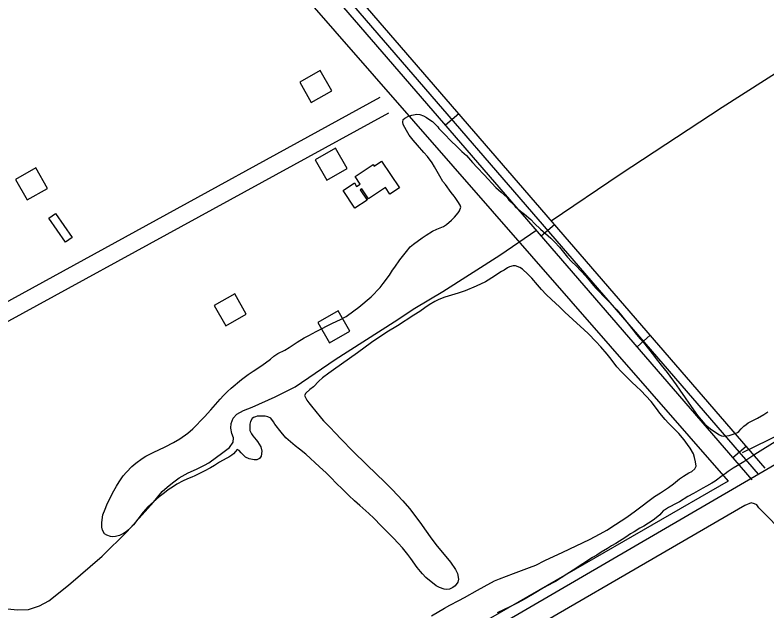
# Model space of a CAD drawing. Extents: x 3392644 to 3430565, y 576657 to 602123.
# Drawn here: x 3397808 to 3399091, y 594601 to 595618 of the extents above; entities that cross this region are included whole.
import ezdxf

# ---------------------------------------------------------------- set-up
doc = ezdxf.new("R2010")
doc.units = 0
for name, color, linetype in [('V-BLDG-OTLN', 7, 'Continuous'), ('V-ROAD-CNTR', 7, 'Continuous'), ('V-SITE-VEGE', 7, 'Continuous'), ('V-TOPO-SHOR', 7, 'Continuous')]:
    doc.layers.add(name, color=color, linetype=linetype)

msp = doc.modelspace()

# ---------------------------------------------------------------- linework, layer by layer
at = {"layer": 'V-BLDG-OTLN'}
for points in [[(3398313.1, 595468.5), (3398347.9, 595488.3), (3398328.1, 595523.1), (3398293.3, 595503.3)], [(3398339.6, 595335.8), (3398374.3, 595355.6), (3398354.5, 595390.4), (3398319.8, 595370.6)], [(3398433.1, 595368.5), (3398463.5, 595322.8), (3398447.1, 595311.9), (3398439.7, 595323.1), (3398410.8, 595303.9), (3398399.5, 595321), (3398396.7, 595319.2), (3398408.3, 595301.7), (3398387.5, 595287.9), (3398367.3, 595318.3), (3398386.6, 595331.1), (3398390.4, 595325.3), (3398396.2, 595329.1), (3398387.8, 595341.9), (3398418.7, 595362.4), (3398420.3, 595360)], [(3397828.3, 595302.1), (3397863.1, 595321.9), (3397843.3, 595356.7), (3397808.5, 595336.9)], [(3397876.8, 595279), (3397905.1, 595237.8), (3397893.6, 595229.9), (3397865.2, 595271.1)], [(3398167.4, 595087.5), (3398202.2, 595107.3), (3398182.4, 595142.1), (3398147.6, 595122.3)], [(3398344, 595058.4), (3398378.8, 595078.2), (3398359, 595113), (3398324.2, 595093.2)]]:
    msp.add_lwpolyline(points, close=True, dxfattribs=at)
at = {"layer": 'V-ROAD-CNTR'}
for p, q in [((3398541.9, 595430), (3398564.6, 595449.6)), ((3398705.4, 595240.9), (3398728.1, 595260.5)), ((3398868.8, 595051.7), (3398891.5, 595071.3)), ((3399032.3, 594862.5), (3399055, 594882.1))]:
    msp.add_line(p, q, dxfattribs=at)
for points in [[(3406286.5, 599035.9), (3400804.7, 595840.7), (3396739.4, 593474.1)], [(3399087.7, 594844.3), (3398122.5, 595961.4), (3398050, 596043.4), (3396977.5, 597198.4), (3396726.6, 597467.1)], [(3399076.3, 594834.5), (3398111.2, 595951.5), (3398038.9, 596033.3), (3396966.5, 597188.2), (3396726.7, 597445.1)], [(3399065, 594824.7), (3398099.9, 595941.6), (3398027.8, 596023.3), (3396955.5, 597178), (3396726.8, 597423)], [(3397454, 594942.9), (3397455.1, 594943.2), (3398430.8, 595477.3)], [(3397438, 594908.2), (3397466, 594914.9), (3398445.2, 595451)]]:
    msp.add_lwpolyline(points, dxfattribs=at)
at = {"layer": 'V-SITE-VEGE'}
for p, q in [((3398469.1, 595435), (3398469.9, 595439.3)), ((3398469.9, 595439.3), (3398472.6, 595441.7)), ((3398472.6, 595441.7), (3398479, 595445.2)), ((3398479, 595445.2), (3398484.7, 595446.7)), ((3398484.7, 595446.7), (3398493.4, 595448.4)), ((3398493.4, 595448.4), (3398498.1, 595448)), ((3398498.1, 595448), (3398504.7, 595445.6)), ((3398504.7, 595445.6), (3398509.7, 595442.9)), ((3398509.7, 595442.9), (3398517.2, 595437.5)), ((3398517.2, 595437.5), (3398519.8, 595435.8)), ((3398470, 595430.7), (3398469.1, 595435)), ((3398475.3, 595420.8), (3398470, 595430.7)), ((3398519.8, 595435.8), (3398528.9, 595426.6)), ((3398528.9, 595426.6), (3398530.9, 595423.8)), ((3398530.9, 595423.8), (3398538.5, 595416.3)), ((3398480.3, 595412.8), (3398475.3, 595420.8)), ((3398487.1, 595404.2), (3398480.3, 595412.8)), ((3398538.5, 595416.3), (3398552.8, 595401.4)), ((3398494.2, 595395.3), (3398487.1, 595404.2)), ((3398552.8, 595401.4), (3398559.7, 595394.9)), ((3398505.3, 595383.3), (3398494.2, 595395.3)), ((3398559.7, 595394.9), (3398570.1, 595384.8)), ((3398511.6, 595376.2), (3398505.3, 595383.3)), ((3398519, 595365.4), (3398511.6, 595376.2)), ((3398570.1, 595384.8), (3398577.7, 595377.7)), ((3398577.7, 595377.7), (3398588.1, 595366.1)), ((3398523.4, 595358.7), (3398519, 595365.4)), ((3398588.1, 595366.1), (3398596.1, 595357.7)), ((3398532.2, 595342.9), (3398523.4, 595358.7)), ((3398596.1, 595357.7), (3398607.8, 595344.9)), ((3398537.6, 595333.8), (3398532.2, 595342.9)), ((3398607.8, 595344.9), (3398627.7, 595323.5)), ((3398542, 595328.3), (3398537.6, 595333.8)), ((3398551.8, 595315), (3398542, 595328.3)), ((3398627.7, 595323.5), (3398636.8, 595315.5)), ((3398556.8, 595308.5), (3398551.8, 595315)), ((3398558.3, 595306.4), (3398556.8, 595308.5)), ((3398636.8, 595315.5), (3398647.2, 595306.1)), ((3398563.1, 595299.2), (3398558.3, 595306.4)), ((3398566.8, 595293.3), (3398563.1, 595299.2)), ((3398647.2, 595306.1), (3398650.2, 595301.9)), ((3398650.2, 595301.9), (3398657.8, 595294.3)), ((3398563.4, 595280), (3398566.1, 595283.7)), ((3398566.1, 595283.7), (3398568, 595289.7)), ((3398568, 595289.7), (3398566.8, 595293.3)), ((3398657.8, 595294.3), (3398660.9, 595291.2)), ((3398660.9, 595291.2), (3398670.2, 595283.2)), ((3398670.2, 595283.2), (3398677.1, 595277.6)), ((3398552.3, 595267.5), (3398557.4, 595272.7)), ((3398557.4, 595272.7), (3398563.4, 595280)), ((3398677.1, 595277.6), (3398687.4, 595268.6)), ((3398527.4, 595252), (3398538.6, 595257.1)), ((3398538.6, 595257.1), (3398543.9, 595260.3)), ((3398543.9, 595260.3), (3398552.3, 595267.5)), ((3398687.4, 595268.6), (3398693.9, 595261.9)), ((3398693.9, 595261.9), (3398704.3, 595252.4)), ((3398509, 595242.3), (3398519.8, 595248.7)), ((3398519.8, 595248.7), (3398527.4, 595252)), ((3398704.3, 595252.4), (3398721.8, 595237.2)), ((3398487.5, 595226.6), (3398502.1, 595237.5)), ((3398502.1, 595237.5), (3398509, 595242.3)), ((3398721.8, 595237.2), (3398727.9, 595230.9)), ((3398475.6, 595213.9), (3398481.9, 595222.1)), ((3398481.9, 595222.1), (3398487.5, 595226.6)), ((3398727.9, 595230.9), (3398736.6, 595221.4)), ((3398736.6, 595221.4), (3398750.3, 595204.4)), ((3398464.3, 595199.8), (3398471.2, 595208.7)), ((3398471.2, 595208.7), (3398475.6, 595213.9)), ((3398455.6, 595187.3), (3398464.3, 595199.8)), ((3398750.3, 595204.4), (3398757, 595197)), ((3398757, 595197), (3398764.8, 595189.5)), ((3398446.4, 595174), (3398451.8, 595182.2)), ((3398451.8, 595182.2), (3398455.6, 595187.3)), ((3398637.7, 595180.2), (3398621, 595169.1)), ((3398641.9, 595182.6), (3398637.7, 595180.2)), ((3398647.8, 595186.3), (3398641.9, 595182.6)), ((3398651.4, 595188.1), (3398647.8, 595186.3)), ((3398657.6, 595189.7), (3398651.4, 595188.1)), ((3398661.6, 595189.5), (3398657.6, 595189.7)), ((3398668.7, 595186.9), (3398661.6, 595189.5)), ((3398673.6, 595183.8), (3398668.7, 595186.9)), ((3398682.5, 595175.6), (3398673.6, 595183.8)), ((3398764.8, 595189.5), (3398781.7, 595172)), ((3398435.8, 595159.3), (3398446.4, 595174)), ((3398621, 595169.1), (3398615.1, 595165.3)), ((3398689.2, 595168.9), (3398682.5, 595175.6)), ((3398699.2, 595157.3), (3398689.2, 595168.9)), ((3398781.7, 595172), (3398794.3, 595156.3)), ((3398430.7, 595152.8), (3398435.8, 595159.3)), ((3398594.4, 595155.2), (3398575.5, 595147.2)), ((3398610.3, 595162.7), (3398594.4, 595155.2)), ((3398615.1, 595165.3), (3398610.3, 595162.7)), ((3398706, 595149.3), (3398699.2, 595157.3)), ((3398794.3, 595156.3), (3398799.1, 595151)), ((3398415.4, 595136.6), (3398430.7, 595152.8)), ((3398563.7, 595143), (3398546.7, 595138)), ((3398575.5, 595147.2), (3398563.7, 595143)), ((3398714, 595140.7), (3398706, 595149.3)), ((3398799.1, 595151), (3398834.4, 595114.5)), ((3398394.2, 595119.2), (3398415.4, 595136.6)), ((3398524, 595129), (3398514.1, 595123)), ((3398530.8, 595132.3), (3398524, 595129)), ((3398540.8, 595136), (3398530.8, 595132.3)), ((3398546.7, 595138), (3398540.8, 595136)), ((3398722.8, 595132.3), (3398714, 595140.7)), ((3398736.7, 595119.5), (3398722.8, 595132.3)), ((3398385.6, 595112.7), (3398394.2, 595119.2)), ((3398506.7, 595118), (3398498.1, 595111.9)), ((3398514.1, 595123), (3398506.7, 595118)), ((3398745.6, 595110.7), (3398736.7, 595119.5)), ((3398362.6, 595098), (3398372.3, 595103.3)), ((3398372.3, 595103.3), (3398385.6, 595112.7)), ((3398488.2, 595105.4), (3398460.1, 595087.4)), ((3398498.1, 595111.9), (3398488.2, 595105.4)), ((3398766.3, 595092.1), (3398745.6, 595110.7)), ((3398834.4, 595114.5), (3398840.2, 595108)), ((3398840.2, 595108), (3398853.9, 595090.5)), ((3398321.1, 595077.6), (3398349.2, 595091.7)), ((3398349.2, 595091.7), (3398362.6, 595098)), ((3398778, 595081), (3398766.3, 595092.1)), ((3398853.9, 595090.5), (3398862.2, 595080.2)), ((3398309.1, 595071), (3398321.1, 595077.6)), ((3398460.1, 595087.4), (3398442.2, 595076.3)), ((3398786.2, 595073.6), (3398778, 595081)), ((3398862.2, 595080.2), (3398867.9, 595072.8)), ((3398289, 595059.6), (3398301, 595066.8)), ((3398301, 595066.8), (3398309.1, 595071)), ((3398442.2, 595076.3), (3398415.8, 595058.8)), ((3398798.6, 595060.6), (3398786.2, 595073.6)), ((3398867.9, 595072.8), (3398873.7, 595065.9)), ((3398873.7, 595065.9), (3398879.6, 595059.1)), ((3398275.3, 595050.4), (3398285.8, 595057.2)), ((3398285.8, 595057.2), (3398289, 595059.6)), ((3398415.8, 595058.8), (3398391.6, 595041.2)), ((3398806.8, 595051.6), (3398798.6, 595060.6)), ((3398879.6, 595059.1), (3398888.5, 595048)), ((3398249.3, 595035.5), (3398255.8, 595039.9)), ((3398255.8, 595039.9), (3398267.9, 595046)), ((3398267.9, 595046), (3398275.3, 595050.4)), ((3398391.6, 595041.2), (3398351.1, 595012.4)), ((3398818.1, 595039), (3398806.8, 595051.6)), ((3398824.8, 595030.3), (3398818.1, 595039)), ((3398888.5, 595048), (3398894.6, 595040.2)), ((3398894.6, 595040.2), (3398903.5, 595028.4)), ((3398228.5, 595019.8), (3398243.2, 595030.5)), ((3398243.2, 595030.5), (3398249.3, 595035.5)), ((3398834.6, 595017.5), (3398824.8, 595030.3)), ((3398903.5, 595028.4), (3398910, 595020.4)), ((3398213.9, 595009.8), (3398228.5, 595019.8)), ((3398842, 595009.7), (3398834.6, 595017.5)), ((3398910, 595020.4), (3398920, 595007.8)), ((3398193.9, 594995.6), (3398205.3, 595004.1)), ((3398205.3, 595004.1), (3398213.9, 595009.8)), ((3398342.9, 595006.7), (3398332.4, 594998.7)), ((3398351.1, 595012.4), (3398342.9, 595006.7)), ((3398852.4, 594998.4), (3398842, 595009.7)), ((3398920, 595007.8), (3398935.7, 594986.5)), ((3398176.4, 594981.1), (3398193.9, 594995.6)), ((3398326.1, 594992.8), (3398316.6, 594983.5)), ((3398332.4, 594998.7), (3398326.1, 594992.8)), ((3398860.2, 594991.1), (3398852.4, 594998.4)), ((3398867.8, 594984.1), (3398860.2, 594991.1)), ((3398163.4, 594968.5), (3398169.9, 594975.2)), ((3398169.9, 594975.2), (3398176.4, 594981.1)), ((3398310.5, 594978.7), (3398304, 594972.6)), ((3398316.6, 594983.5), (3398310.5, 594978.7)), ((3398875.1, 594977), (3398867.8, 594984.1)), ((3398892.9, 594958.3), (3398875.1, 594977)), ((3398935.7, 594986.5), (3398942.1, 594977.6)), ((3398942.1, 594977.6), (3398951, 594964.6)), ((3398141.8, 594943.9), (3398157.3, 594962.4)), ((3398157.3, 594962.4), (3398163.4, 594968.5)), ((3398304, 594972.6), (3398301.7, 594968.6)), ((3398301.7, 594968.6), (3398302.6, 594966.2)), ((3398302.6, 594966.2), (3398305.7, 594960.7)), ((3398951, 594964.6), (3398957.3, 594955.7)), ((3398305.7, 594960.7), (3398308.7, 594956.1)), ((3398308.7, 594956.1), (3398315.7, 594947.5)), ((3398902.3, 594946.5), (3398892.9, 594958.3)), ((3398957.3, 594955.7), (3398971.9, 594934.2)), ((3398130.7, 594932.2), (3398141.8, 594943.9)), ((3398315.7, 594947.5), (3398318.3, 594943.9)), ((3398318.3, 594943.9), (3398330.7, 594929.4)), ((3398907.9, 594938.5), (3398902.3, 594946.5)), ((3398916.8, 594927.8), (3398907.9, 594938.5)), ((3399074.5, 594929.9), (3399085.3, 594936.2)), ((3399085.3, 594936.2), (3399092, 594940.6)), ((3398110.8, 594911.8), (3398130.7, 594932.2)), ((3398209.5, 594924.3), (3398208.1, 594919.8)), ((3398212.2, 594929.2), (3398209.5, 594924.3)), ((3398214.3, 594930.9), (3398212.2, 594929.2)), ((3398217.9, 594932.3), (3398214.3, 594930.9)), ((3398220.7, 594933), (3398217.9, 594932.3)), ((3398224.5, 594933.2), (3398220.7, 594933)), ((3398226.8, 594933.3), (3398224.5, 594933.2)), ((3398234.5, 594933), (3398226.8, 594933.3)), ((3398239, 594932), (3398234.5, 594933)), ((3398243.9, 594929.7), (3398239, 594932)), ((3398248.7, 594923.8), (3398243.9, 594929.7)), ((3398251.1, 594919.8), (3398248.7, 594923.8)), ((3398330.7, 594929.4), (3398334, 594925.2)), ((3398334, 594925.2), (3398345.7, 594913.2)), ((3398922.7, 594921.1), (3398916.8, 594927.8)), ((3398971.9, 594934.2), (3398978, 594926.8)), ((3398978, 594926.8), (3398984.5, 594919.7)), ((3399058.7, 594921.7), (3399074.5, 594929.9)), ((3398102.2, 594904.2), (3398110.8, 594911.8)), ((3398208.1, 594919.8), (3398208, 594912.5)), ((3398208, 594912.5), (3398208.3, 594908.7)), ((3398261.8, 594905.9), (3398251.1, 594919.8)), ((3398345.7, 594913.2), (3398353, 594905.4)), ((3398932.7, 594910.8), (3398922.7, 594921.1)), ((3398940, 594903.7), (3398932.7, 594910.8)), ((3398984.5, 594919.7), (3398994, 594911.8)), ((3398994, 594911.8), (3398999.9, 594907.6)), ((3399042.3, 594907.2), (3399046.7, 594911.5)), ((3399046.7, 594911.5), (3399049.2, 594914.3)), ((3399049.2, 594914.3), (3399051.1, 594916.3)), ((3399051.1, 594916.3), (3399055.1, 594919.3)), ((3399055.1, 594919.3), (3399058.7, 594921.7)), ((3398088.5, 594894.4), (3398102.2, 594904.2)), ((3398208.3, 594908.7), (3398210.9, 594903.2)), ((3398210.9, 594903.2), (3398213.3, 594899.6)), ((3398213.3, 594899.6), (3398219.2, 594892.9)), ((3398269.6, 594896.4), (3398261.8, 594905.9)), ((3398353, 594905.4), (3398364.7, 594893.7)), ((3398949.4, 594892.7), (3398940, 594903.7)), ((3398999.9, 594907.6), (3399009.5, 594901.3)), ((3399009.5, 594901.3), (3399013.2, 594899.9)), ((3399013.2, 594899.9), (3399016.2, 594899.3)), ((3399016.2, 594899.3), (3399021.9, 594899.8)), ((3399021.9, 594899.8), (3399025.8, 594900.3)), ((3399025.8, 594900.3), (3399033, 594902.4)), ((3399033, 594902.4), (3399037.4, 594904.1)), ((3399037.4, 594904.1), (3399040, 594905.4)), ((3399040, 594905.4), (3399042.3, 594907.2)), ((3398063.8, 594881), (3398078.1, 594888.5)), ((3398078.1, 594888.5), (3398088.5, 594894.4)), ((3398219.2, 594892.9), (3398221.3, 594890.1)), ((3398221.3, 594890.1), (3398227.2, 594880.9)), ((3398285.8, 594882.4), (3398269.6, 594896.4)), ((3398364.7, 594893.7), (3398383.6, 594873.9)), ((3398955, 594885.1), (3398949.4, 594892.7)), ((3398959.4, 594878.4), (3398955, 594885.1)), ((3399104.8, 594889.6), (3399074.4, 594870.8)), ((3398043, 594871.3), (3398063.8, 594881)), ((3398183.9, 594872.7), (3398180.5, 594869)), ((3398186.8, 594876.2), (3398183.9, 594872.7)), ((3398189.8, 594874.9), (3398186.8, 594876.2)), ((3398193.5, 594870.5), (3398189.8, 594874.9)), ((3398227.2, 594880.9), (3398228.4, 594873.6)), ((3398228.4, 594873.6), (3398227.5, 594864.9)), ((3398292.9, 594877.2), (3398285.8, 594882.4)), ((3398304, 594868.6), (3398292.9, 594877.2)), ((3398383.6, 594873.9), (3398408.3, 594849.4)), ((3398964.9, 594868.9), (3398959.4, 594878.4)), ((3398013.9, 594853.2), (3398024.2, 594860.8)), ((3398024.2, 594860.8), (3398030.8, 594865.2)), ((3398030.8, 594865.2), (3398043, 594871.3)), ((3398168.9, 594861.4), (3398161.8, 594857.6)), ((3398172.5, 594863.1), (3398168.9, 594861.4)), ((3398177.6, 594866.6), (3398172.5, 594863.1)), ((3398180.5, 594869), (3398177.6, 594866.6)), ((3398200.9, 594863.4), (3398193.5, 594870.5)), ((3398206.9, 594860.5), (3398200.9, 594863.4)), ((3398215.7, 594858.5), (3398206.9, 594860.5)), ((3398224.8, 594861), (3398219.9, 594858.6)), ((3398227.5, 594864.9), (3398224.8, 594861)), ((3398327.1, 594846.8), (3398304, 594868.6)), ((3398967.1, 594862.5), (3398964.9, 594868.9)), ((3398968.5, 594855.5), (3398967.1, 594862.5)), ((3399066.6, 594865.8), (3399050.8, 594855.1)), ((3399074.4, 594870.8), (3399066.6, 594865.8)), ((3397997.5, 594838), (3398007, 594847.5)), ((3398007, 594847.5), (3398013.9, 594853.2)), ((3398147.8, 594848.9), (3398141.3, 594845)), ((3398156.7, 594854.6), (3398147.8, 594848.9)), ((3398161.8, 594857.6), (3398156.7, 594854.6)), ((3398219.9, 594858.6), (3398215.7, 594858.5)), ((3398338.6, 594836.4), (3398327.1, 594846.8)), ((3398408.3, 594849.4), (3398438.6, 594820.7)), ((3398967.6, 594843.6), (3398969.5, 594847.9)), ((3398969.5, 594847.9), (3398968.5, 594855.5)), ((3399039.8, 594848.5), (3399032.8, 594844.6)), ((3399050.8, 594855.1), (3399039.8, 594848.5)), ((3397992.3, 594831.3), (3397997.5, 594838)), ((3398123.3, 594835.9), (3398113.4, 594831.1)), ((3398130.5, 594839.2), (3398123.3, 594835.9)), ((3398141.3, 594845), (3398130.5, 594839.2)), ((3398345.7, 594829.2), (3398338.6, 594836.4)), ((3398948.2, 594830.9), (3398957.3, 594836.4)), ((3398957.3, 594836.4), (3398962.4, 594839)), ((3398962.4, 594839), (3398967.6, 594843.6)), ((3399019.3, 594835), (3399014.3, 594831.3)), ((3399024.2, 594838.7), (3399019.3, 594835)), ((3399032.8, 594844.6), (3399024.2, 594838.7)), ((3397980.4, 594813.6), (3397985.4, 594821)), ((3397985.4, 594821), (3397992.3, 594831.3)), ((3398094.3, 594822.7), (3398083.5, 594817.2)), ((3398100.9, 594825.8), (3398094.3, 594822.7)), ((3398110.4, 594830), (3398100.9, 594825.8)), ((3398113.4, 594831.1), (3398110.4, 594830)), ((3398356.8, 594817.9), (3398345.7, 594829.2)), ((3398930.9, 594817.8), (3398941.5, 594826.3)), ((3398941.5, 594826.3), (3398948.2, 594830.9)), ((3399002.1, 594822.6), (3398996.6, 594819.1)), ((3399014.3, 594831.3), (3399002.1, 594822.6)), ((3397973.6, 594801.8), (3397980.4, 594813.6)), ((3398077.8, 594813.5), (3398068.8, 594807.4)), ((3398083.5, 594817.2), (3398077.8, 594813.5)), ((3398365.2, 594809.9), (3398356.8, 594817.9)), ((3398377.3, 594797.8), (3398365.2, 594809.9)), ((3398438.6, 594820.7), (3398451.1, 594807.9)), ((3398451.1, 594807.9), (3398469.1, 594789)), ((3398909, 594802.6), (3398922.3, 594811.7)), ((3398922.3, 594811.7), (3398930.9, 594817.8)), ((3398980.9, 594810.3), (3398964.9, 594801.5)), ((3398987.3, 594813.6), (3398980.9, 594810.3)), ((3398996.6, 594819.1), (3398987.3, 594813.6)), ((3397964.3, 594782.1), (3397973.6, 594801.8)), ((3398053.6, 594795.8), (3398034.1, 594778.5)), ((3398062.7, 594802.4), (3398053.6, 594795.8)), ((3398068.8, 594807.4), (3398062.7, 594802.4)), ((3398386.6, 594788.7), (3398377.3, 594797.8)), ((3398866.5, 594771.6), (3398898.9, 594796.2)), ((3398898.9, 594796.2), (3398909, 594802.6)), ((3398955.6, 594796.1), (3398941.4, 594787.3)), ((3398964.9, 594801.5), (3398955.6, 594796.1)), ((3398395.9, 594781), (3398386.6, 594788.7)), ((3398469.1, 594789), (3398480.4, 594775.7)), ((3398936.8, 594784.7), (3398922.4, 594777.4)), ((3398941.4, 594787.3), (3398936.8, 594784.7)), ((3397957.3, 594764.9), (3397961.2, 594774.8)), ((3397961.2, 594774.8), (3397964.3, 594782.1)), ((3398034.1, 594778.5), (3398026.1, 594769.2)), ((3398411.1, 594767.4), (3398395.9, 594781)), ((3398480.4, 594775.7), (3398498.3, 594752.4)), ((3398851.7, 594761.2), (3398866.5, 594771.6)), ((3398914, 594772.2), (3398909.8, 594767.8)), ((3398917.4, 594774.3), (3398914, 594772.2)), ((3398922.4, 594777.4), (3398917.4, 594774.3)), ((3397955.4, 594752.1), (3397957.3, 594764.9)), ((3398026.1, 594769.2), (3398009.6, 594747.8)), ((3398419.9, 594759.2), (3398411.1, 594767.4)), ((3398432.1, 594746.2), (3398419.9, 594759.2)), ((3398832.3, 594748.5), (3398851.7, 594761.2)), ((3398901.2, 594759.6), (3398896.1, 594755.9)), ((3398907.5, 594765), (3398901.2, 594759.6)), ((3398909.8, 594767.8), (3398907.5, 594765)), ((3397955.5, 594744), (3397955.4, 594752.1)), ((3397956.9, 594738.9), (3397955.5, 594744)), ((3398009.6, 594747.8), (3398005, 594743.1)), ((3398453.3, 594725.4), (3398432.1, 594746.2)), ((3398498.3, 594752.4), (3398509.2, 594737.2)), ((3398817.1, 594738.9), (3398832.3, 594748.5)), ((3398880.3, 594745.8), (3398873.7, 594742.1)), ((3398896.1, 594755.9), (3398880.3, 594745.8)), ((3397960.4, 594732.3), (3397956.9, 594738.9)), ((3397964.1, 594730), (3397960.4, 594732.3)), ((3397992.4, 594732.8), (3397985.6, 594729.7)), ((3397995.5, 594735), (3397992.4, 594732.8)), ((3397998.3, 594737.2), (3397995.5, 594735)), ((3398005, 594743.1), (3397998.3, 594737.2)), ((3398509.2, 594737.2), (3398515.7, 594727.3)), ((3398787.9, 594723.1), (3398806.1, 594732.7)), ((3398806.1, 594732.7), (3398817.1, 594738.9)), ((3398857.9, 594732.3), (3398849.9, 594726.8)), ((3398863.8, 594735.8), (3398857.9, 594732.3)), ((3398873.7, 594742.1), (3398863.8, 594735.8)), ((3397970.3, 594728), (3397964.1, 594730)), ((3397974.3, 594727.4), (3397970.3, 594728)), ((3397978.8, 594727.7), (3397974.3, 594727.4)), ((3397985.6, 594729.7), (3397978.8, 594727.7)), ((3398461.5, 594716.8), (3398453.3, 594725.4)), ((3398515.7, 594727.3), (3398525.7, 594714.2)), ((3398742, 594701), (3398787.9, 594723.1)), ((3398849.9, 594726.8), (3398832.6, 594715.9)), ((3398468.7, 594708.4), (3398461.5, 594716.8)), ((3398477.8, 594697), (3398468.7, 594708.4)), ((3398525.7, 594714.2), (3398550.7, 594684.1)), ((3398818.2, 594707.3), (3398807.7, 594701)), ((3398825.4, 594711.9), (3398818.2, 594707.3)), ((3398832.6, 594715.9), (3398825.4, 594711.9)), ((3398483, 594690.3), (3398477.8, 594697)), ((3398711.8, 594686.9), (3398742, 594701)), ((3398800.5, 594696.4), (3398793.1, 594692)), ((3398807.7, 594701), (3398800.5, 594696.4)), ((3398493.5, 594675.3), (3398483, 594690.3)), ((3398550.7, 594684.1), (3398559, 594671.5)), ((3398695.9, 594679.2), (3398711.8, 594686.9)), ((3398776.5, 594681.3), (3398766.5, 594675.2)), ((3398793.1, 594692), (3398776.5, 594681.3)), ((3398499.2, 594668.2), (3398493.5, 594675.3)), ((3398502.9, 594664), (3398499.2, 594668.2)), ((3398559, 594671.5), (3398562.5, 594664.7)), ((3398658, 594665), (3398685.3, 594674.8)), ((3398685.3, 594674.8), (3398695.9, 594679.2)), ((3398759.8, 594670.8), (3398749, 594663.6)), ((3398766.5, 594675.2), (3398759.8, 594670.8)), ((3398508.5, 594658.1), (3398502.9, 594664)), ((3398526.2, 594643.9), (3398508.5, 594658.1)), ((3398562.5, 594664.7), (3398564.2, 594655.4)), ((3398564.2, 594655.4), (3398563.2, 594650.2)), ((3398625.6, 594652.1), (3398634.1, 594655.6)), ((3398634.1, 594655.6), (3398658, 594665)), ((3398749, 594663.6), (3398729.8, 594651.4)), ((3398531.8, 594641), (3398526.2, 594643.9)), ((3398554.4, 594641.1), (3398548.7, 594638.3)), ((3398558.6, 594643.8), (3398554.4, 594641.1)), ((3398563.2, 594650.2), (3398558.6, 594643.8)), ((3398596.4, 594636.3), (3398608, 594642.8)), ((3398608, 594642.8), (3398625.6, 594652.1)), ((3398725.2, 594648.8), (3398709.5, 594640.4)), ((3398729.8, 594651.4), (3398725.2, 594648.8)), ((3398539.7, 594638.1), (3398531.8, 594641)), ((3398544.4, 594637.8), (3398539.7, 594638.1)), ((3398548.7, 594638.3), (3398544.4, 594637.8)), ((3398574.2, 594624), (3398596.4, 594636.3)), ((3398693.1, 594630.8), (3398677.7, 594621.6)), ((3398709.5, 594640.4), (3398693.1, 594630.8)), ((3398549.7, 594610.6), (3398564.7, 594618.5)), ((3398564.7, 594618.5), (3398574.2, 594624)), ((3398677.7, 594621.6), (3398665.4, 594614.8)), ((3398518, 594592.8), (3398540.4, 594605.5)), ((3398540.4, 594605.5), (3398549.7, 594610.6)), ((3398651.7, 594607.9), (3398630.3, 594597.8)), ((3398665.4, 594614.8), (3398651.7, 594607.9))]:
    msp.add_line(p, q, dxfattribs=at)
at = {"layer": 'V-TOPO-SHOR'}
for points in [[(3398722.5, 595266.6), (3398840.3, 595346.3), (3399014.1, 595460.2), (3399158.4, 595552.5), (3399318.9, 595664.3), (3399325.1, 595673), (3399324.5, 595684.4), (3399313.6, 595705.1), (3399118.2, 595911.4), (3399003.8, 596033.4), (3398864.5, 596194.3), (3398691.7, 596391.9), (3398478.9, 596624.7), (3398310.9, 596810.3), (3398077.8, 597064.4), (3397829, 597344.5), (3397549.5, 597645.1), (3397383.4, 597836.9), (3397294.7, 597928.7), (3397160.2, 598085.3)], [(3396734.2, 597384.3), (3398151.8, 595820.7), (3399024.3, 594822.2), (3397591.3, 593996.4), (3397482.5, 594032.2), (3397349.4, 594140.3), (3397216.2, 594248.5)], [(3399322.4, 596556.9), (3400240.5, 595538.6), (3399397.6, 595040.8), (3399048.3, 594870.6)], [(3397794.6, 594604.7), (3397811.5, 594603), (3397830.3, 594603.3), (3397849.5, 594609.5), (3397865.1, 594618.4), (3397898.8, 594644.9), (3397956.2, 594694.5), (3397998.8, 594736.4), (3398024.3, 594765.1), (3398043.6, 594786.3), (3398058.6, 594804.6), (3398067.1, 594812.2), (3398076.4, 594819.8), (3398087.7, 594827.8), (3398102.9, 594836.3), (3398116.9, 594842.8), (3398131, 594849.7), (3398138, 594853.4), (3398162.1, 594871.1), (3398173.7, 594879.9), (3398179.5, 594889), (3398180.5, 594896.5), (3398177.7, 594903.5), (3398175.6, 594912.5), (3398176.2, 594920.8), (3398179.6, 594929.9), (3398186.2, 594936.7), (3398197.5, 594942.8), (3398211.9, 594948.5), (3398251.3, 594966), (3398285.3, 594983.4), (3398353.7, 595030.1), (3398454.4, 595094.2), (3398489.8, 595117.5), (3398537.7, 595146.2), (3398634.6, 595207.8), (3398697.9, 595250.9)], [(3399807.7, 593994.2), (3399715.2, 594093.6), (3399603.4, 594216.2), (3399477.1, 594355.5), (3399349.5, 594487.8), (3399324.2, 594515.2), (3399264.1, 594580.5), (3399124.4, 594728.3), (3399076.8, 594777.1), (3399073.2, 594781.8), (3399069.2, 594783.7), (3399063.7, 594785.2), (3399052.7, 594781.1), (3398883.4, 594682.4), (3398716.8, 594585.6), (3398544.8, 594487.6), (3398351.3, 594375.1)]]:
    msp.add_lwpolyline(points, dxfattribs=at)

doc.saveas('drawing.dxf')
